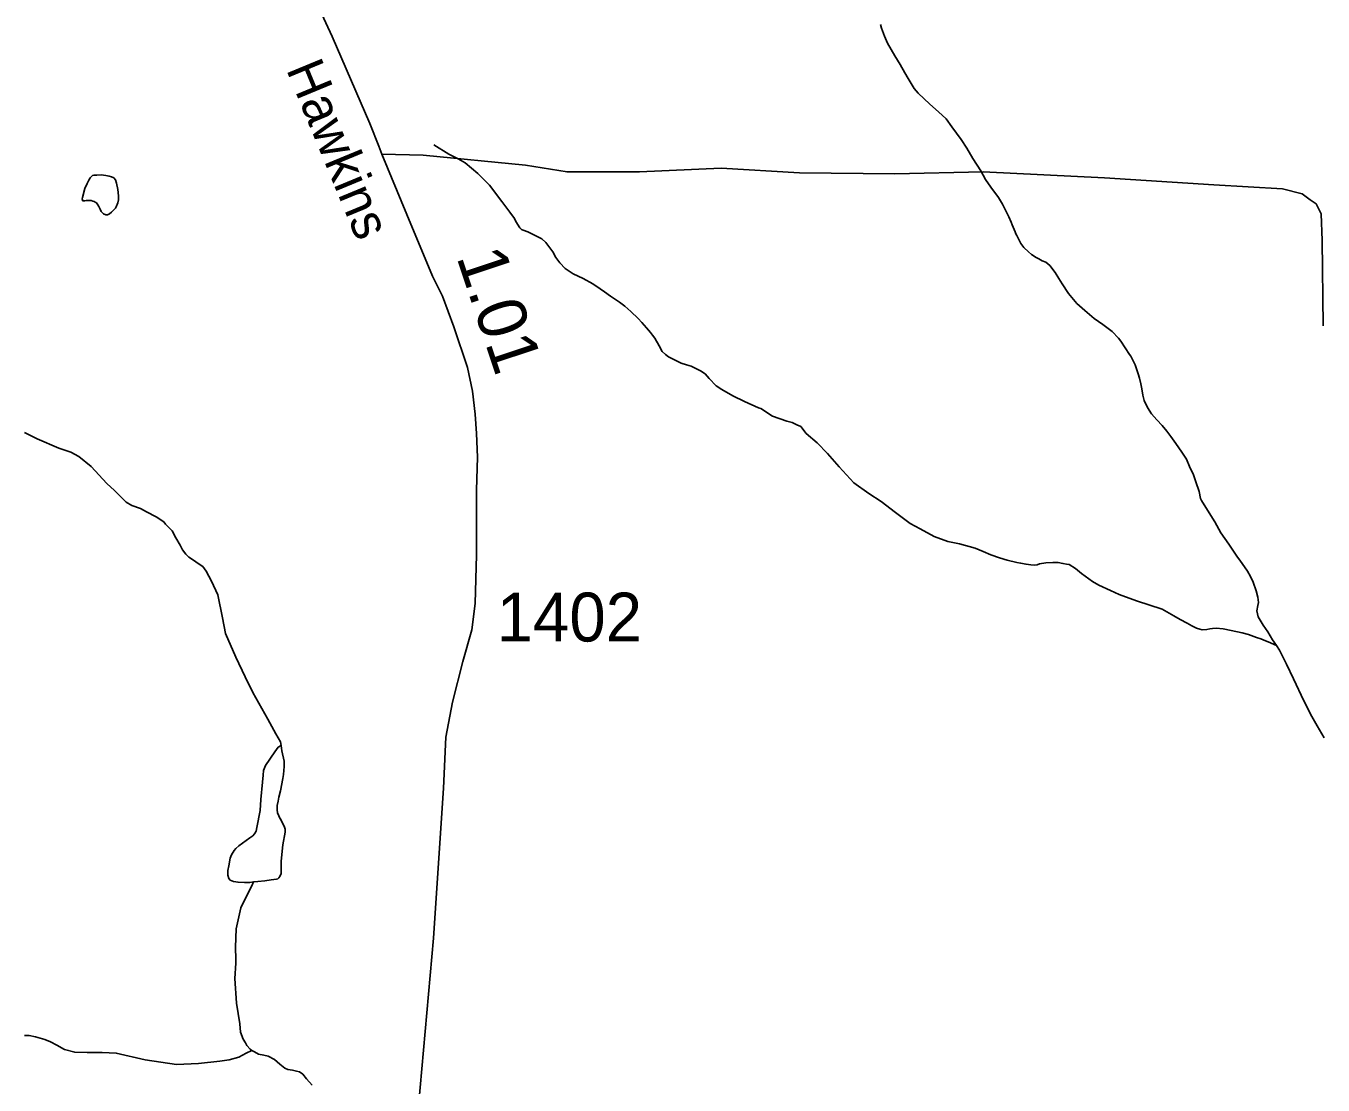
# Model space of a CAD drawing. Extents: x 2220236 to 2384410, y 720751 to 894131.
# Drawn here: x 2299603 to 2302920, y 874320 to 877030 of the extents above; entities that cross this region are included whole.
import ezdxf

# ---------------------------------------------------------------- set-up
doc = ezdxf.new("R2010")
doc.units = 0
for name, color, linetype in [('Exist Hydrographic Creek Single Shore', 7, 'Continuous'), ('Exist Hydrographic Misc Water Feature', 7, 'Continuous'), ('Exist Hydrographic Pond Under 1500 Sq Ft', 7, 'Continuous'), ('Exist Road Non-System Type 51', 7, 'Continuous'), ('Exist Road Secondary Mileage Hundredths English Label', 7, 'Continuous'), ('Exist Road Secondary Type 51 Attributed', 7, 'Continuous'), ('Exist Road Secondary Type 51 Label', 7, 'Continuous'), ('Exist Road Secondary Type 51 Number Label', 7, 'Continuous')]:
    doc.layers.add(name, color=color, linetype=linetype)

msp = doc.modelspace()

# ---------------------------------------------------------------- linework, layer by layer
at = {"layer": 'Exist Hydrographic Creek Single Shore'}
msp.add_lwpolyline([(2302800.3, 875445.1), (2302808.6, 875433.3), (2302826.5, 875397), (2302844.4, 875359.3), (2302870.6, 875303), (2302890.6, 875263.6), (2302904.6, 875239.5), (2302922.4, 875209.1)], dxfattribs=at)
at = {"layer": 'Exist Hydrographic Misc Water Feature'}
for points in [[(2301788.4, 877033.3), (2301790.4, 877023.6), (2301798.4, 877003.3), (2301806.3, 876985.6), (2301824.5, 876953.5), (2301838.4, 876931.1), (2301850.3, 876909.6), (2301858.5, 876895.1), (2301874.3, 876869.6), (2301884.4, 876857.6), (2301914.4, 876829.2), (2301936.4, 876809.7), (2301956.4, 876791.7), (2301970.4, 876771.7), (2301994.3, 876739), (2302008.4, 876717.4), (2302024.5, 876691), (2302044.4, 876659), (2302050.5, 876647.7), (2302056.5, 876637.3), (2302069.9, 876617.5), (2302089.6, 876591.1), (2302100.4, 876573.5), (2302116.5, 876541.3), (2302122.5, 876527.6), (2302124.5, 876521.1), (2302132.4, 876503.4), (2302134.5, 876497.7), (2302136.4, 876493.7), (2302142.3, 876481.6), (2302146.5, 876473.6), (2302154.5, 876463.3), (2302166.4, 876451.6), (2302174.4, 876445.3), (2302186.4, 876437.6), (2302192.5, 876433.6), (2302201.7, 876429.2), (2302210.5, 876425.4), (2302220.6, 876416.8), (2302234.4, 876399.3), (2302244.4, 876383.3), (2302252.4, 876369.7), (2302268.4, 876345.7), (2302290.4, 876319.6), (2302310.4, 876301.4), (2302334.4, 876281.2), (2302356.5, 876265.7), (2302380.4, 876247.7), (2302396.5, 876231.1), (2302402.4, 876223.1), (2302424.4, 876189.6), (2302428, 876184.8), (2302439, 876162.4), (2302446.5, 876139.7), (2302450.2, 876128.3), (2302454.1, 876114.6)], [(2300646.1, 876725.5), (2300684.1, 876701.7), (2300708, 876689.5), (2300726.1, 876679.6), (2300759, 876652.1), (2300788.2, 876622.3), (2300820.1, 876580.8), (2300840.1, 876553), (2300852.2, 876537.1), (2300856.1, 876529.1), (2300866.1, 876513.1), (2300870.1, 876509), (2300874.2, 876507.6), (2300886.2, 876503.1), (2300898, 876497.2), (2300922.1, 876485), (2300932.1, 876475.6), (2300950.1, 876451.7), (2300958.1, 876437.2), (2300968.1, 876423.6), (2300982, 876409.4), (2301002.2, 876395.6), (2301028.1, 876383.5), (2301052.9, 876369.7), (2301071.2, 876357.4), (2301082.5, 876349.7), (2301097.6, 876338.7), (2301120.6, 876323.2), (2301134.2, 876313.2), (2301150.2, 876299), (2301168.2, 876281), (2301178.2, 876271.4), (2301190.2, 876257.3), (2301200.3, 876245.3), (2301205.1, 876238.9), (2301211.1, 876230.9), (2301215.7, 876223.7), (2301218.1, 876219), (2301222.3, 876211), (2301230.2, 876197.3), (2301238.2, 876189.4), (2301246.2, 876183.1), (2301258.1, 876177), (2301278.1, 876167.2), (2301292.3, 876162.8), (2301304.2, 876159.3), (2301316.1, 876153.2), (2301328.1, 876147.1), (2301340.1, 876139.4), (2301350.1, 876127.6), (2301368.1, 876109.5), (2301382.1, 876099.3), (2301410.2, 876083.2), (2301440.2, 876068.8), (2301476.2, 876053.1), (2301482.1, 876050.9), (2301512.1, 876031.6), (2301548.3, 876019), (2301562.2, 876015.6), (2301574.3, 876009.5), (2301584.3, 876005.1), (2301598.2, 875987.5), (2301626.2, 875963.2), (2301652.3, 875935.7), (2301682.1, 875901.5), (2301720.2, 875861.2), (2301758.4, 875833.4), (2301790.2, 875813.3), (2301826.4, 875785.1), (2301864.3, 875757.3), (2301889.1, 875743.5), (2301925.5, 875723.6), (2301960.3, 875711), (2301990.3, 875705), (2302030.4, 875693.5), (2302050.4, 875685.3), (2302070.3, 875677.1), (2302092.4, 875669), (2302112.3, 875663.2), (2302136.3, 875657.6), (2302146.4, 875655.6), (2302160.3, 875652.8), (2302172.4, 875650.9), (2302181.2, 875650.4), (2302188.4, 875651.5), (2302194.3, 875653.4), (2302211, 875656.5), (2302228.4, 875657.2), (2302242.4, 875657), (2302254.3, 875655), (2302264, 875653), (2302270.4, 875651.7), (2302286.4, 875641.6), (2302302.4, 875629.2), (2302330.4, 875608.9), (2302346.4, 875599), (2302376.4, 875585.4)], [(2302454.1, 876114.6), (2302456.5, 876101.5), (2302458.5, 876085.2), (2302462.5, 876071.3), (2302470.4, 876053.7), (2302481.1, 876037.7), (2302494.9, 876021.9), (2302508.5, 876007.6), (2302520.5, 875993.3), (2302530.5, 875979.1), (2302543, 875961.4), (2302558.6, 875939.2), (2302570.5, 875921.5), (2302578.4, 875903), (2302588.5, 875881.2), (2302594.5, 875863.5), (2302602.5, 875839.2), (2302606.4, 875821.3), (2302608.4, 875815.6), (2302632.4, 875777.2), (2302642.5, 875761.2), (2302658.4, 875733.2), (2302678.5, 875703.7), (2302700.4, 875670.9), (2302706.5, 875663), (2302726.5, 875635), (2302734.4, 875621.5), (2302740.5, 875607), (2302748.6, 875585.1), (2302752.6, 875568.8), (2302754.4, 875554.9), (2302752.5, 875547.4), (2302750.5, 875533.5), (2302753.9, 875518.1), (2302766.6, 875497.2), (2302778.5, 875479.7), (2302790.5, 875459.5), (2302800.3, 875445.1)], [(2299599.7, 875989.3), (2299631.8, 875973.5), (2299687.8, 875949.3), (2299717.8, 875939.2), (2299738.5, 875928.4), (2299769.7, 875902.7), (2299809.7, 875859.3), (2299829.9, 875841.1), (2299859.7, 875811.1), (2299873.9, 875802.7), (2299895.8, 875795.4), (2299911.7, 875787.1), (2299935.9, 875774), (2299955.8, 875761.1), (2299959.8, 875755.4), (2299977.2, 875738.1), (2299986.5, 875720.5), (2299997.9, 875701.1), (2300003.8, 875689.2), (2300011.8, 875678.7), (2300019.7, 875670.8), (2300031.9, 875663.1), (2300043.8, 875654.6), (2300055.7, 875646.9), (2300063.8, 875635), (2300077.9, 875609.2), (2300093.9, 875574.6), (2300105.7, 875515.3), (2300113.8, 875475.4), (2300139.9, 875414.9), (2300163.9, 875365), (2300183.8, 875324.8), (2300221.8, 875256.6), (2300241.8, 875219), (2300253.8, 875198.8), (2300255.6, 875189.1)], [(2302376.4, 875585.4), (2302398.4, 875575.7), (2302442.5, 875559.3), (2302508.4, 875537.4), (2302538.3, 875520.6), (2302554.5, 875511.5), (2302572.5, 875501.6), (2302584.4, 875495.5), (2302595.8, 875489.4), (2302604.3, 875486.5), (2302610.4, 875485), (2302622.4, 875485.5), (2302630.5, 875487.6), (2302637.3, 875488.7), (2302646.4, 875489.1), (2302664.5, 875487.2), (2302684.5, 875483.2), (2302712.6, 875477), (2302729, 875472.6), (2302749.3, 875465.3), (2302760.4, 875461.7), (2302772.6, 875457.2), (2302779.3, 875454.3), (2302800.3, 875445.1)], [(2300185.5, 874839.9), (2300180.7, 874829.9), (2300166.9, 874803.9), (2300153, 874773.7), (2300141.2, 874720), (2300139.3, 874673.1), (2300139.6, 874641.9), (2300139.6, 874632.1), (2300137.2, 874593.4), (2300142, 874529.6), (2300150.1, 874477.5), (2300152.2, 874455.4), (2300158.4, 874437.6), (2300164.4, 874428.1), (2300168.4, 874421.6), (2300176.4, 874411.9), (2300180.9, 874408.9)], [(2299599.9, 874447.5), (2299611.9, 874447.2), (2299627.9, 874443.7), (2299652, 874437.3), (2299666, 874431.2), (2299682, 874422.1), (2299702, 874411.5), (2299728.1, 874404.4), (2299760.2, 874404.1), (2299798.2, 874403.8), (2299834.3, 874402.1), (2299908.4, 874384.6), (2299988.5, 874373.2), (2300044.5, 874375.5), (2300098.6, 874381.7), (2300122.5, 874385.1), (2300147.6, 874392), (2300166.6, 874401.7), (2300180.9, 874408.9)], [(2300180.9, 874408.9), (2300187.9, 874405.2), (2300197.7, 874399.8), (2300211.4, 874397), (2300222.8, 874394.2), (2300238.7, 874385.9), (2300252.8, 874374.1), (2300264.8, 874364), (2300272.8, 874360.3), (2300284.9, 874358.2), (2300295, 874356.2), (2300302.8, 874354.1), (2300310.9, 874348.6), (2300321, 874336.6), (2300335.1, 874320)]]:
    msp.add_lwpolyline(points, dxfattribs=at)
at = {"layer": 'Exist Hydrographic Pond Under 1500 Sq Ft'}
for points in [[(2299747.9, 876591.1), (2299753.8, 876613.5), (2299759.8, 876626.8), (2299763.9, 876635.1), (2299767.9, 876641.1), (2299771.9, 876645.5), (2299773.8, 876647.1), (2299777.4, 876648.1), (2299784.2, 876648.4), (2299795.7, 876648.8), (2299807.8, 876646.9), (2299815.9, 876645.5), (2299822.1, 876644.1), (2299827.9, 876641.2), (2299832.3, 876636.3), (2299835.2, 876627.5), (2299837.9, 876611.2), (2299839.8, 876594.8), (2299839.8, 876585), (2299838.5, 876576.8), (2299834.3, 876566.8), (2299831.9, 876563.3), (2299829.8, 876560.8), (2299825.9, 876557.2), (2299821.9, 876553.1), (2299816.7, 876548.7), (2299811.9, 876546.9), (2299807.5, 876546.7), (2299801.8, 876549.1), (2299795.8, 876555.2), (2299793.3, 876560.9), (2299789.6, 876568.2), (2299787.3, 876572.1), (2299783.7, 876576.9), (2299780.4, 876579.2), (2299777.9, 876580.9), (2299774.3, 876581.5), (2299769.8, 876583), (2299763.8, 876583.5), (2299760.4, 876583.4), (2299757.8, 876583.3), (2299753.5, 876582.3), (2299749.7, 876582.1), (2299747.8, 876582.9), (2299747.5, 876585.2), (2299747.4, 876587.8), (2299747.9, 876591.1)], [(2300185.5, 874839.9), (2300175.7, 874838.7), (2300161.7, 874838.9), (2300145.7, 874839.1), (2300133.8, 874841.2), (2300129.7, 874842.6), (2300125.8, 874844.9), (2300122.1, 874848.9), (2300119.5, 874857), (2300119.8, 874869.2), (2300121.8, 874880.9), (2300125.8, 874900.7), (2300129, 874909.8), (2300135.7, 874920.7), (2300140.1, 874925.9), (2300147.9, 874932.8), (2300175.8, 874952.7), (2300183, 874958), (2300187.8, 874963), (2300191.6, 874969.8), (2300193.8, 874978.9), (2300201.8, 875022.8), (2300203.8, 875050.7), (2300207.8, 875095.1), (2300209.9, 875113.4), (2300211, 875124.9), (2300215.9, 875137.5), (2300239.8, 875172.9), (2300247.8, 875184.6), (2300255.6, 875189.1)], [(2300255.6, 875189.1), (2300257.8, 875175.2), (2300263.8, 875149.2), (2300263.8, 875135.2), (2300261.8, 875114.7), (2300259.8, 875104.7), (2300253.7, 875073.4), (2300249.8, 875056.8), (2300247.8, 875046.7), (2300245.9, 875035.2), (2300245.9, 875024.6), (2300246.7, 875016.5), (2300249.8, 875009.2), (2300253.5, 875001.9), (2300253.9, 875001.2), (2300257.8, 874993.9), (2300263.1, 874982.5), (2300265.8, 874975.2), (2300265.9, 874967), (2300259.8, 874934.8), (2300255.7, 874892.8), (2300255.8, 874877.2), (2300255.8, 874860.8), (2300252.7, 874855.1), (2300252.3, 874854.2), (2300249.9, 874850.7), (2300247, 874848.2), (2300243.8, 874847.3), (2300229.9, 874845.1), (2300213.8, 874842.7), (2300195.8, 874841.1), (2300185.5, 874839.9)]]:
    msp.add_lwpolyline(points, dxfattribs=at)
at = {"layer": 'Exist Road Non-System Type 51'}
msp.add_lwpolyline([(2300513.5, 876701.9), (2300618.5, 876699.3), (2300880.1, 876673.9), (2300986.7, 876656.1), (2301070.6, 876656.1), (2301172.1, 876656.1), (2301380.4, 876666.3), (2301581.1, 876653.6), (2301824.9, 876651), (2302050.9, 876656.1), (2302360.8, 876640.8), (2302640.2, 876623.1), (2302815.5, 876612.9), (2302866.3, 876600.2), (2302886.6, 876584.9), (2302901.8, 876574.8), (2302914.5, 876549.4), (2302917, 876480.7), (2302919.6, 876262.2)], dxfattribs=at)
at = {"layer": 'Exist Road Secondary Type 51 Attributed'}
msp.add_lwpolyline([(2300353.5, 877072.4), (2300386.1, 877002.8), (2300482.5, 876780), (2300505.1, 876722.3), (2300513.5, 876701.9), (2300576.7, 876547.7), (2300642.6, 876389.8), (2300668.1, 876338.2), (2300697.1, 876260.4), (2300731.9, 876155.9), (2300744.9, 876095.5), (2300752.2, 876036.8), (2300755.1, 875987.5), (2300758, 875926.5), (2300755.1, 875842.4), (2300755.1, 875676.9), (2300752.2, 875552.7), (2300743.5, 875485.3), (2300720.3, 875404), (2300694.2, 875300.1), (2300676.8, 875210.1), (2300671, 875079.5), (2300659.4, 874914), (2300644.9, 874696.3), (2300576.7, 873932.3)], dxfattribs=at)

# ---------------------------------------------------------------- texts
at = {"layer": 'Exist Road Secondary Mileage Hundredths English Label'}
msp.add_text('1.01', height=125, rotation=288.4242, dxfattribs=at).set_placement((2300703.4, 876439.3))
at = {"layer": 'Exist Road Secondary Type 51 Label'}
msp.add_text('Hawkins', height=95, rotation=292.4702, dxfattribs=at).set_placement((2300267.8, 876919.2))
at = {"layer": 'Exist Road Secondary Type 51 Number Label'}
msp.add_text('1402', height=125, dxfattribs=at).set_placement((2300806.7, 875455.1))

doc.saveas('drawing.dxf')
